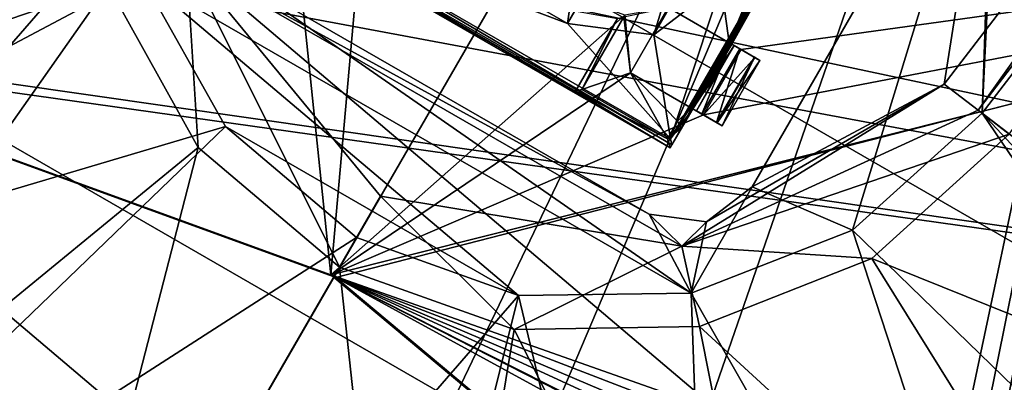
# Model space of a CAD drawing. Header units: millimetres. Extents: x -78 to 78, y -78 to 78.
# Tile 418 of 449: x 29.17 to 35.69, y 53.43 to 55.83. Entities that reach past the tile are written whole.
import ezdxf

# ---------------------------------------------------------------- set-up
doc = ezdxf.new("R2010")
doc.units = ezdxf.units.MM
doc.header["$LTSCALE"] = 41.718519
for name, color, linetype in [('10', 7, 'CONTINUOUS'), ('1096', 7, 'CONTINUOUS'), ('1145', 7, 'CONTINUOUS'), ('1169', 7, 'CONTINUOUS'), ('1210', 7, 'CONTINUOUS'), ('1213', 7, 'CONTINUOUS'), ('1265', 7, 'CONTINUOUS'), ('1280', 7, 'CONTINUOUS'), ('1284', 7, 'CONTINUOUS'), ('1298', 7, 'CONTINUOUS'), ('1318', 7, 'CONTINUOUS'), ('1745', 7, 'CONTINUOUS'), ('1769', 7, 'CONTINUOUS'), ('2677', 7, 'CONTINUOUS'), ('2689', 7, 'CONTINUOUS'), ('2690', 7, 'CONTINUOUS'), ('2695', 7, 'CONTINUOUS'), ('2696', 7, 'CONTINUOUS'), ('2704', 7, 'CONTINUOUS'), ('2705', 7, 'CONTINUOUS'), ('2720', 7, 'CONTINUOUS'), ('2721', 7, 'CONTINUOUS'), ('2724', 7, 'CONTINUOUS'), ('2730', 7, 'CONTINUOUS'), ('2731', 7, 'CONTINUOUS'), ('2736', 7, 'CONTINUOUS'), ('2737', 7, 'CONTINUOUS'), ('2738', 7, 'CONTINUOUS'), ('2740', 7, 'CONTINUOUS'), ('2741', 7, 'CONTINUOUS'), ('2746', 7, 'CONTINUOUS'), ('2749', 7, 'CONTINUOUS'), ('2751', 7, 'CONTINUOUS'), ('2754', 7, 'CONTINUOUS'), ('2759', 7, 'CONTINUOUS'), ('2768', 7, 'CONTINUOUS'), ('2780', 7, 'CONTINUOUS'), ('6', 7, 'CONTINUOUS')]:
    doc.layers.add(name, color=color, linetype=linetype)

msp = doc.modelspace()

# ---------------------------------------------------------------- linework, layer by layer
at = {"layer": '10', "linetype": 'CONTINUOUS'}
for points in [[(42.9717, 62.988, -2), (58.04, 49.4512, -2), (26.0369, 60.2711, -2), (42.9717, 62.988, -2)], [(25.319, 59.4449, -2), (26.0369, 60.2711, -2), (47.73, 52.73, -2), (25.319, 59.4449, -2)], [(26.0369, 60.2711, -2), (58.04, 49.4512, -2), (47.73, 52.73, -2), (26.0369, 60.2711, -2)], [(18.054, 59.0518, -2), (25.319, 59.4449, -2), (47.73, 52.73, -2), (18.054, 59.0518, -2)], [(24.5881, 57.0541, -2), (18.054, 59.0518, -2), (47.73, 52.73, -2), (24.5881, 57.0541, -2)], [(24.2957, 56.0978, -2), (24.5881, 57.0541, -2), (47.73, 52.73, -2), (24.2957, 56.0978, -2)], [(24.7212, 55.9677, -2), (24.2957, 56.0978, -2), (47.73, 52.73, -2), (24.7212, 55.9677, -2)], [(23.8526, 53.1265, -2), (24.7212, 55.9677, -2), (47.73, 52.73, -2), (23.8526, 53.1265, -2)]]:
    msp.add_3dface(points, dxfattribs=at)
at = {"layer": '1096', "color": 7, "linetype": 'CONTINUOUS'}
for points in [[(25.4525, 57.4048, 26.0387), (25.8492, 54.7303, 26.0387), (29.573, 57.2699, 23.3613), (25.4525, 57.4048, 26.0387)], [(25.8492, 54.7303, 26.0387), (29.7531, 56.0555, 23.3613), (29.573, 57.2699, 23.3613), (25.8492, 54.7303, 26.0387)], [(25.8492, 54.7303, 26.0387), (27.1626, 52.367, 26.0387), (29.7531, 56.0555, 23.3613), (25.8492, 54.7303, 26.0387)], [(27.1626, 52.367, 26.0387), (30.3495, 54.9824, 23.3613), (29.7531, 56.0555, 23.3613), (27.1626, 52.367, 26.0387)], [(38.9911, 52.5606, 26.0387), (35.7203, 55.0703, 23.3613), (34.8107, 54.2459, 23.3613), (38.9911, 52.5606, 26.0387)], [(27.1626, 52.367, 26.0387), (29.2242, 50.6178, 26.0387), (30.3495, 54.9824, 23.3613), (27.1626, 52.367, 26.0387)], [(29.2242, 50.6178, 26.0387), (31.2856, 54.1882, 23.3613), (30.3495, 54.9824, 23.3613), (29.2242, 50.6178, 26.0387)], [(36.9877, 50.7449, 26.0387), (34.8107, 54.2459, 23.3613), (33.6689, 53.7947, 23.3613), (36.9877, 50.7449, 26.0387)], [(36.9877, 50.7449, 26.0387), (38.9911, 52.5606, 26.0387), (34.8107, 54.2459, 23.3613), (36.9877, 50.7449, 26.0387)], [(29.2242, 50.6178, 26.0387), (31.7699, 49.707, 26.0387), (31.2856, 54.1882, 23.3613), (29.2242, 50.6178, 26.0387)], [(31.7699, 49.707, 26.0387), (32.4415, 53.7746, 23.3613), (31.2856, 54.1882, 23.3613), (31.7699, 49.707, 26.0387)], [(34.4732, 49.7512, 26.0387), (33.6689, 53.7947, 23.3613), (32.4415, 53.7746, 23.3613), (34.4732, 49.7512, 26.0387)], [(34.4732, 49.7512, 26.0387), (36.9877, 50.7449, 26.0387), (33.6689, 53.7947, 23.3613), (34.4732, 49.7512, 26.0387)], [(31.7699, 49.707, 26.0387), (34.4732, 49.7512, 26.0387), (32.4415, 53.7746, 23.3613), (31.7699, 49.707, 26.0387)]]:
    msp.add_3dface(points, dxfattribs=at)
at = {"layer": '1145', "color": 7, "linetype": 'CONTINUOUS'}
for points in [[(40.0294, 61.5807, 23.2), (35.2882, 55.4019, 23.2), (35.5135, 55.229, 23.2412), (40.0294, 61.5807, 23.2)], [(40.2799, 61.4399, 23.2413), (40.0294, 61.5807, 23.2), (35.5135, 55.229, 23.2412), (40.2799, 61.4399, 23.2413)], [(35.7203, 55.0703, 23.3613), (40.2799, 61.4399, 23.2413), (35.5135, 55.229, 23.2412), (35.7203, 55.0703, 23.3613)]]:
    msp.add_3dface(points, dxfattribs=at)
at = {"layer": '1169', "color": 7, "linetype": 'CONTINUOUS'}
for points in [[(30.3495, 54.9824, 23.3613), (30.2727, 56.2206, 23.2), (29.7531, 56.0555, 23.3613), (30.3495, 54.9824, 23.3613)], [(31.5579, 54.6599, 23.2), (30.2727, 56.2206, 23.2), (31.2856, 54.1882, 23.3613), (31.5579, 54.6599, 23.2)], [(31.2856, 54.1882, 23.3613), (30.2727, 56.2206, 23.2), (30.3495, 54.9824, 23.3613), (31.2856, 54.1882, 23.3613)], [(35.2882, 55.4019, 23.2), (33.5521, 54.3273, 23.2), (35.5135, 55.229, 23.2412), (35.2882, 55.4019, 23.2)], [(33.5521, 54.3273, 23.2), (35.7203, 55.0703, 23.3613), (35.5135, 55.229, 23.2412), (33.5521, 54.3273, 23.2)], [(35.7203, 55.0703, 23.3613), (33.5521, 54.3273, 23.2), (34.8107, 54.2459, 23.3613), (35.7203, 55.0703, 23.3613)], [(32.4415, 53.7746, 23.3613), (31.5579, 54.6599, 23.2), (31.2856, 54.1882, 23.3613), (32.4415, 53.7746, 23.3613)], [(33.5521, 54.3273, 23.2), (31.5579, 54.6599, 23.2), (32.4415, 53.7746, 23.3613), (33.5521, 54.3273, 23.2)], [(33.6689, 53.7947, 23.3613), (33.5521, 54.3273, 23.2), (32.4415, 53.7746, 23.3613), (33.6689, 53.7947, 23.3613)], [(34.8107, 54.2459, 23.3613), (33.5521, 54.3273, 23.2), (33.6689, 53.7947, 23.3613), (34.8107, 54.2459, 23.3613)]]:
    msp.add_3dface(points, dxfattribs=at)
at = {"layer": '1210', "color": 7, "linetype": 'CONTINUOUS'}
for points in [[(40.0294, 61.5807, 23.2), (35.6187, 57.4933, 23.2), (35.2882, 55.4019, 23.2), (40.0294, 61.5807, 23.2)], [(35.6187, 57.4933, 23.2), (34.0187, 54.722, 23.2), (35.2882, 55.4019, 23.2), (35.6187, 57.4933, 23.2)], [(33.3356, 54.539, 23.2), (30.5644, 56.139, 23.2), (30.2727, 56.2206, 23.2), (33.3356, 54.539, 23.2)], [(33.5521, 54.3273, 23.2), (33.3356, 54.539, 23.2), (30.2727, 56.2206, 23.2), (33.5521, 54.3273, 23.2)], [(31.5579, 54.6599, 23.2), (33.5521, 54.3273, 23.2), (30.2727, 56.2206, 23.2), (31.5579, 54.6599, 23.2)], [(35.2882, 55.4019, 23.2), (33.715, 54.4891, 23.2), (33.5521, 54.3273, 23.2), (35.2882, 55.4019, 23.2)], [(34.0187, 54.722, 23.2), (33.715, 54.4891, 23.2), (35.2882, 55.4019, 23.2), (34.0187, 54.722, 23.2)], [(33.715, 54.4891, 23.2), (33.3356, 54.539, 23.2), (33.5521, 54.3273, 23.2), (33.715, 54.4891, 23.2)]]:
    msp.add_3dface(points, dxfattribs=at)
at = {"layer": '1213', "color": 7, "linetype": 'CONTINUOUS'}
for points in [[(25.0055, 53.4803, 23.7), (24.266, 56.0856, 23.7), (29.9723, 56.1174, 22.2), (25.0055, 53.4803, 23.7)], [(30.5306, 55.12, 22.2), (25.0055, 53.4803, 23.7), (29.9723, 56.1174, 22.2), (30.5306, 55.12, 22.2)], [(35.5403, 55.2085, 22.2), (38.741, 50.4883, 23.7), (34.6829, 54.4339, 22.2), (35.5403, 55.2085, 22.2)], [(39.2871, 51.1999, 23.6629), (38.741, 50.4883, 23.7), (35.5403, 55.2085, 22.2), (39.2871, 51.1999, 23.6629)], [(39.8345, 51.9134, 23.6504), (39.2871, 51.1999, 23.6629), (35.5403, 55.2085, 22.2), (39.8345, 51.9134, 23.6504)], [(26.4959, 51.2303, 23.7), (25.0055, 53.4803, 23.7), (30.5306, 55.12, 22.2), (26.4959, 51.2303, 23.7)], [(31.3991, 54.3848, 22.2), (26.4959, 51.2303, 23.7), (30.5306, 55.12, 22.2), (31.3991, 54.3848, 22.2)], [(34.6829, 54.4339, 22.2), (36.4386, 49.0578, 23.7), (33.6129, 54.0155, 22.2), (34.6829, 54.4339, 22.2)], [(38.741, 50.4883, 23.7), (36.4386, 49.0578, 23.7), (34.6829, 54.4339, 22.2), (38.741, 50.4883, 23.7)], [(28.6004, 49.5371, 23.7), (26.4959, 51.2303, 23.7), (31.3991, 54.3848, 22.2), (28.6004, 49.5371, 23.7)], [(32.47, 54.0002, 22.2), (28.6004, 49.5371, 23.7), (31.3991, 54.3848, 22.2), (32.47, 54.0002, 22.2)], [(31.119, 48.5612, 23.7), (28.6004, 49.5371, 23.7), (32.47, 54.0002, 22.2), (31.119, 48.5612, 23.7)], [(33.8127, 48.3956, 23.7), (31.119, 48.5612, 23.7), (32.47, 54.0002, 22.2), (33.8127, 48.3956, 23.7)], [(33.6129, 54.0155, 22.2), (33.8127, 48.3956, 23.7), (32.47, 54.0002, 22.2), (33.6129, 54.0155, 22.2)], [(36.4386, 49.0578, 23.7), (33.8127, 48.3956, 23.7), (33.6129, 54.0155, 22.2), (36.4386, 49.0578, 23.7)]]:
    msp.add_3dface(points, dxfattribs=at)
at = {"layer": '1265', "color": 7, "linetype": 'CONTINUOUS'}
msp.add_3dface([(39.4445, 60.2966, 22.2), (39.8345, 51.9134, 23.6504), (35.5403, 55.2085, 22.2), (39.4445, 60.2966, 22.2)], dxfattribs=at)
at = {"layer": '1280', "color": 7, "linetype": 'CONTINUOUS'}
for points in [[(33.3356, 54.539, 22.2), (30.5644, 56.139, 22.2), (33.3356, 54.539, 23.2), (33.3356, 54.539, 22.2)], [(33.3356, 54.539, 23.2), (30.5644, 56.139, 22.2), (30.5644, 56.139, 23.2), (33.3356, 54.539, 23.2)]]:
    msp.add_3dface(points, dxfattribs=at)
at = {"layer": '1284', "color": 7, "linetype": 'CONTINUOUS'}
for points in [[(39.4445, 60.2966, 22.2), (35.5403, 55.2085, 22.2), (35.6686, 57.8727, 22.2), (39.4445, 60.2966, 22.2)], [(35.6686, 57.8727, 22.2), (35.5403, 55.2085, 22.2), (35.6187, 57.4933, 22.2), (35.6686, 57.8727, 22.2)], [(34.6829, 54.4339, 22.2), (34.0187, 54.722, 22.2), (35.6187, 57.4933, 22.2), (34.6829, 54.4339, 22.2)], [(35.5403, 55.2085, 22.2), (34.6829, 54.4339, 22.2), (35.6187, 57.4933, 22.2), (35.5403, 55.2085, 22.2)], [(33.6129, 54.0155, 22.2), (29.9723, 56.1174, 22.2), (30.5644, 56.139, 22.2), (33.6129, 54.0155, 22.2)], [(33.3356, 54.539, 22.2), (33.6129, 54.0155, 22.2), (30.5644, 56.139, 22.2), (33.3356, 54.539, 22.2)], [(33.6129, 54.0155, 22.2), (32.47, 54.0002, 22.2), (29.9723, 56.1174, 22.2), (33.6129, 54.0155, 22.2)], [(32.47, 54.0002, 22.2), (30.5306, 55.12, 22.2), (29.9723, 56.1174, 22.2), (32.47, 54.0002, 22.2)], [(32.47, 54.0002, 22.2), (31.3991, 54.3848, 22.2), (30.5306, 55.12, 22.2), (32.47, 54.0002, 22.2)], [(34.6829, 54.4339, 22.2), (33.6129, 54.0155, 22.2), (34.0187, 54.722, 22.2), (34.6829, 54.4339, 22.2)], [(34.0187, 54.722, 22.2), (33.6129, 54.0155, 22.2), (33.715, 54.4891, 22.2), (34.0187, 54.722, 22.2)], [(33.715, 54.4891, 22.2), (33.6129, 54.0155, 22.2), (33.3356, 54.539, 22.2), (33.715, 54.4891, 22.2)]]:
    msp.add_3dface(points, dxfattribs=at)
at = {"layer": '1298', "color": 7, "linetype": 'CONTINUOUS'}
for points in [[(34.0187, 54.722, 22.2), (33.715, 54.4891, 22.2), (34.0187, 54.722, 23.2), (34.0187, 54.722, 22.2)], [(34.0187, 54.722, 23.2), (33.715, 54.4891, 22.2), (33.715, 54.4891, 23.2), (34.0187, 54.722, 23.2)], [(33.715, 54.4891, 22.2), (33.3356, 54.539, 22.2), (33.715, 54.4891, 23.2), (33.715, 54.4891, 22.2)], [(33.715, 54.4891, 23.2), (33.3356, 54.539, 22.2), (33.3356, 54.539, 23.2), (33.715, 54.4891, 23.2)]]:
    msp.add_3dface(points, dxfattribs=at)
at = {"layer": '1318', "color": 7, "linetype": 'CONTINUOUS'}
for points in [[(35.6187, 57.4933, 22.2), (34.0187, 54.722, 22.2), (35.6187, 57.4933, 23.2), (35.6187, 57.4933, 22.2)], [(34.0187, 54.722, 22.2), (34.0187, 54.722, 23.2), (35.6187, 57.4933, 23.2), (34.0187, 54.722, 22.2)]]:
    msp.add_3dface(points, dxfattribs=at)
at = {"layer": '1745', "linetype": 'CONTINUOUS'}
for points in [[(38.1672, 66.1075, 28.7), (15.8595, 74.6681, 28.7), (24.936, 50.8549, 28.7), (38.1672, 66.1075, 28.7)], [(25.8862, 44.8362, 28.7), (38.1672, 66.1075, 28.7), (24.936, 50.8549, 28.7), (25.8862, 44.8362, 28.7)], [(27.8378, 44.5353, 28.7), (38.1672, 66.1075, 28.7), (25.8862, 44.8362, 28.7), (27.8378, 44.5353, 28.7)], [(29.4813, 45.6296, 28.7), (38.1672, 66.1075, 28.7), (27.8378, 44.5353, 28.7), (29.4813, 45.6296, 28.7)], [(31.5738, 47.0227, 28.7), (38.1672, 66.1075, 28.7), (29.4813, 45.6296, 28.7), (31.5738, 47.0227, 28.7)], [(34.058, 46.6396, 28.7), (38.1672, 66.1075, 28.7), (31.5738, 47.0227, 28.7), (34.058, 46.6396, 28.7)], [(34.2265, 46.5358, 28.7), (38.1672, 66.1075, 28.7), (34.058, 46.6396, 28.7), (34.2265, 46.5358, 28.7)], [(34.3888, 46.4226, 28.7), (38.1672, 66.1075, 28.7), (34.2265, 46.5358, 28.7), (34.3888, 46.4226, 28.7)], [(48.0589, 59.3063, 28.7), (38.1672, 66.1075, 28.7), (34.3888, 46.4226, 28.7), (48.0589, 59.3063, 28.7)], [(42.4108, 39.2292, 28.7), (48.0589, 59.3063, 28.7), (34.3888, 46.4226, 28.7), (42.4108, 39.2292, 28.7)]]:
    msp.add_3dface(points, dxfattribs=at)
at = {"layer": '1769', "linetype": 'CONTINUOUS'}
for points in [[(25.5201, 60.256, 26.2), (28.5654, 67.6081, 26.2), (39.4232, 52.229, 26.2), (25.5201, 60.256, 26.2)], [(28.5654, 67.6081, 26.2), (44.2676, 58.5425, 26.2), (39.4232, 52.229, 26.2), (28.5654, 67.6081, 26.2)], [(25.5201, 60.256, 26.2), (37.2762, 50.2838, 26.2), (24.9089, 57.424, 26.2), (25.5201, 60.256, 26.2)], [(25.5201, 60.256, 26.2), (39.4232, 52.229, 26.2), (37.2762, 50.2838, 26.2), (25.5201, 60.256, 26.2)], [(37.2762, 50.2838, 26.2), (34.5772, 49.2171, 26.2), (24.9089, 57.424, 26.2), (37.2762, 50.2838, 26.2)], [(34.5772, 49.2171, 26.2), (25.3347, 54.5532, 26.2), (24.9089, 57.424, 26.2), (34.5772, 49.2171, 26.2)], [(34.5772, 49.2171, 26.2), (31.6832, 49.1694, 26.2), (25.3347, 54.5532, 26.2), (34.5772, 49.2171, 26.2)], [(31.6832, 49.1694, 26.2), (26.7404, 52.0231, 26.2), (25.3347, 54.5532, 26.2), (31.6832, 49.1694, 26.2)]]:
    msp.add_3dface(points, dxfattribs=at)
at = {"layer": '2677', "linetype": 'CONTINUOUS'}
for points in [[(33.4763, 55.0384, 23.47), (35.0734, 57.8046, 23.47), (33.82, 56.0779, 23.47), (33.4763, 55.0384, 23.47)], [(30.9266, 56.5105, 23.47), (33.4763, 55.0384, 23.47), (32.7955, 55.8034, 23.47), (30.9266, 56.5105, 23.47)], [(31.9295, 56.3034, 23.47), (30.9266, 56.5105, 23.47), (32.7955, 55.8034, 23.47), (31.9295, 56.3034, 23.47)], [(33.3665, 55.729, 23.47), (33.4763, 55.0384, 23.47), (33.82, 56.0779, 23.47), (33.3665, 55.729, 23.47)], [(32.7955, 55.8034, 23.47), (33.4763, 55.0384, 23.47), (33.3665, 55.729, 23.47), (32.7955, 55.8034, 23.47)]]:
    msp.add_3dface(points, dxfattribs=at)
at = {"layer": '2689', "linetype": 'CONTINUOUS'}
for points in [[(31.9295, 56.3034, 23.47), (32.7955, 55.8034, 23.47), (33.1795, 58.4685, 23.47), (31.9295, 56.3034, 23.47)], [(32.7955, 55.8034, 23.47), (34.0455, 57.9685, 23.47), (33.1795, 58.4685, 23.47), (32.7955, 55.8034, 23.47)], [(32.7955, 55.8034, 23.47), (33.3665, 55.729, 23.47), (34.0455, 57.9685, 23.47), (32.7955, 55.8034, 23.47)], [(33.3665, 55.729, 23.47), (34.3945, 57.5149, 23.47), (34.0455, 57.9685, 23.47), (33.3665, 55.729, 23.47)], [(33.3665, 55.729, 23.47), (33.82, 56.0779, 23.47), (34.3945, 57.5149, 23.47), (33.3665, 55.729, 23.47)]]:
    msp.add_3dface(points, dxfattribs=at)
at = {"layer": '2690', "linetype": 'CONTINUOUS'}
for points in [[(30.9266, 56.5105, 23.47), (30.8885, 56.5003, 22.67), (33.4866, 55.0002, 22.6691), (30.9266, 56.5105, 23.47)], [(30.9266, 56.5105, 23.47), (33.4866, 55.0002, 22.6691), (33.4763, 55.0384, 23.47), (30.9266, 56.5105, 23.47)]]:
    msp.add_3dface(points, dxfattribs=at)
at = {"layer": '2695', "linetype": 'CONTINUOUS'}
for points in [[(33.8662, 55.676, 21.845), (33.4627, 55.909, 21.845), (33.7627, 56.4286, 21.845), (33.8662, 55.676, 21.845)], [(33.9825, 55.9553, 21.845), (33.8662, 55.676, 21.845), (33.7627, 56.4286, 21.845), (33.9825, 55.9553, 21.845)], [(33.1678, 55.8483, 21.845), (33.4627, 55.909, 21.845), (33.2127, 55.4759, 21.845), (33.1678, 55.8483, 21.845)], [(33.1678, 55.8483, 21.845), (33.2127, 55.4759, 21.845), (32.8897, 55.3665, 21.845), (33.1678, 55.8483, 21.845)], [(33.2127, 55.4759, 21.845), (33.4581, 55.0383, 21.845), (32.8897, 55.3665, 21.845), (33.2127, 55.4759, 21.845)], [(33.616, 55.2431, 21.845), (33.5238, 55.1565, 21.845), (33.2127, 55.4759, 21.845), (33.616, 55.2431, 21.845)], [(33.5238, 55.1565, 21.845), (33.4581, 55.0383, 21.845), (33.2127, 55.4759, 21.845), (33.5238, 55.1565, 21.845)]]:
    msp.add_3dface(points, dxfattribs=at)
at = {"layer": '2696', "linetype": 'CONTINUOUS'}
for points in [[(35.0734, 57.8046, 23.47), (33.4763, 55.0384, 23.47), (34.9741, 57.5767, 22.6698), (35.0734, 57.8046, 23.47)], [(34.9741, 57.5767, 22.6698), (33.4763, 55.0384, 23.47), (34.7241, 57.1437, 22.6698), (34.9741, 57.5767, 22.6698)], [(34.7241, 57.1437, 22.6698), (33.4763, 55.0384, 23.47), (34.4241, 56.6241, 22.6698), (34.7241, 57.1437, 22.6698)], [(34.4241, 56.6241, 22.6698), (33.4763, 55.0384, 23.47), (34.1741, 56.1911, 22.6698), (34.4241, 56.6241, 22.6698)], [(34.1741, 56.1911, 22.6698), (33.4763, 55.0384, 23.47), (33.8741, 55.6715, 22.6698), (34.1741, 56.1911, 22.6698)], [(33.8741, 55.6715, 22.6698), (33.4763, 55.0384, 23.47), (33.6241, 55.2384, 22.6698), (33.8741, 55.6715, 22.6698)], [(33.4763, 55.0384, 23.47), (33.4866, 55.0002, 22.6691), (33.6241, 55.2384, 22.6698), (33.4763, 55.0384, 23.47)]]:
    msp.add_3dface(points, dxfattribs=at)
at = {"layer": '2704', "linetype": 'CONTINUOUS'}
for points in [[(31.2276, 54.1388, 21.67), (30.9551, 56.7794, 21.67), (10.8402, 61.5523, 21.67), (31.2276, 54.1388, 21.67)], [(31.4373, 56.5009, 21.67), (30.9551, 56.7794, 21.67), (31.2276, 54.1388, 21.67), (31.4373, 56.5009, 21.67)], [(46.5051, 48.7421, 21.67), (41.1445, 56.6312, 21.67), (31.2276, 54.1388, 21.67), (46.5051, 48.7421, 21.67)], [(41.1445, 56.6312, 21.67), (33.695, 55.1975, 21.67), (31.2276, 54.1388, 21.67), (41.1445, 56.6312, 21.67)], [(33.945, 55.6305, 21.67), (41.1445, 56.6312, 21.67), (33.4627, 55.909, 21.67), (33.945, 55.6305, 21.67)], [(41.1445, 56.6312, 21.67), (33.945, 55.6305, 21.67), (33.695, 55.1975, 21.67), (41.1445, 56.6312, 21.67)], [(33.174, 55.8588, 21.67), (31.4373, 56.5009, 21.67), (31.2276, 54.1388, 21.67), (33.174, 55.8588, 21.67)], [(33.4627, 55.909, 21.67), (33.174, 55.8588, 21.67), (33.2127, 55.4759, 21.67), (33.4627, 55.909, 21.67)], [(33.2127, 55.4759, 21.67), (33.174, 55.8588, 21.67), (31.2276, 54.1388, 21.67), (33.2127, 55.4759, 21.67)], [(33.695, 55.1975, 21.67), (33.2127, 55.4759, 21.67), (31.2276, 54.1388, 21.67), (33.695, 55.1975, 21.67)], [(46.5051, 48.7421, 21.67), (31.2276, 54.1388, 21.67), (46.1515, 48.3885, 21.67), (46.5051, 48.7421, 21.67)], [(45.7273, 47.9643, 21.67), (46.1515, 48.3885, 21.67), (31.2276, 54.1388, 21.67), (45.7273, 47.9643, 21.67)], [(45.3737, 47.6107, 21.67), (45.7273, 47.9643, 21.67), (31.2276, 54.1388, 21.67), (45.3737, 47.6107, 21.67)], [(45.3737, 47.6107, 21.67), (31.2276, 54.1388, 21.67), (44.9495, 47.1865, 21.67), (45.3737, 47.6107, 21.67)], [(44.5959, 46.8329, 21.67), (44.9495, 47.1865, 21.67), (31.2276, 54.1388, 21.67), (44.5959, 46.8329, 21.67)], [(47.837, 40.2223, 21.67), (44.5959, 46.8329, 21.67), (31.2276, 54.1388, 21.67), (47.837, 40.2223, 21.67)]]:
    msp.add_3dface(points, dxfattribs=at)
at = {"layer": '2705', "linetype": 'CONTINUOUS'}
for points in [[(33.945, 55.6305, 21.67), (33.4627, 55.909, 21.67), (33.4627, 55.909, 21.845), (33.945, 55.6305, 21.67)], [(34.0353, 55.5784, 21.7623), (33.945, 55.6305, 21.67), (33.4627, 55.909, 21.845), (34.0353, 55.5784, 21.7623)], [(33.8662, 55.676, 21.845), (34.0353, 55.5784, 21.7623), (33.4627, 55.909, 21.845), (33.8662, 55.676, 21.845)], [(33.8662, 55.676, 21.845), (33.8984, 55.6574, 22.1542), (34.0689, 55.559, 21.896), (33.8662, 55.676, 21.845)], [(34.0353, 55.5784, 21.7623), (33.8662, 55.676, 21.845), (34.0689, 55.559, 21.896), (34.0353, 55.5784, 21.7623)], [(33.8826, 55.6665, 22.4493), (33.8741, 55.6715, 22.6698), (34.0323, 55.5801, 22.5598), (33.8826, 55.6665, 22.4493)], [(34.0323, 55.5801, 22.5598), (33.8741, 55.6715, 22.6698), (33.9353, 55.6361, 22.652), (34.0323, 55.5801, 22.5598)], [(33.8984, 55.6574, 22.1542), (33.8826, 55.6665, 22.4493), (34.0689, 55.559, 22.421), (33.8984, 55.6574, 22.1542)], [(34.0689, 55.559, 22.421), (33.8826, 55.6665, 22.4493), (34.0323, 55.5801, 22.5598), (34.0689, 55.559, 22.421)], [(34.0689, 55.559, 21.896), (33.8984, 55.6574, 22.1542), (34.0689, 55.559, 22.421), (34.0689, 55.559, 21.896)]]:
    msp.add_3dface(points, dxfattribs=at)
at = {"layer": '2720', "linetype": 'CONTINUOUS'}
for points in [[(10.8681, 61.5473, 20.074), (41.111, 56.6556, 20.074), (31.2617, 54.1192, 20.074), (10.8681, 61.5473, 20.074)], [(41.111, 56.6556, 20.074), (56.5926, 41.1966, 20.074), (31.2617, 54.1192, 20.074), (41.111, 56.6556, 20.074)], [(31.2617, 54.1192, 20.074), (56.5926, 41.1966, 20.074), (47.8792, 40.1721, 20.074), (31.2617, 54.1192, 20.074)]]:
    msp.add_3dface(points, dxfattribs=at)
at = {"layer": '2721', "linetype": 'CONTINUOUS'}
for points in [[(33.6241, 55.2384, 22.6698), (33.4866, 55.0002, 22.6691), (33.6241, 55.2384, 22.4493), (33.6241, 55.2384, 22.6698)], [(33.4866, 55.0002, 22.6691), (33.5485, 55.1089, 22.46), (33.6241, 55.2384, 22.4493), (33.4866, 55.0002, 22.6691)], [(33.4866, 55.0002, 22.6691), (33.4741, 54.9786, 22.47), (33.5485, 55.1089, 22.46), (33.4866, 55.0002, 22.6691)]]:
    msp.add_3dface(points, dxfattribs=at)
at = {"layer": '2724', "linetype": 'CONTINUOUS'}
for points in [[(30.8885, 56.5003, 22.67), (30.876, 56.4786, 22.47), (33.4741, 54.9786, 22.47), (30.8885, 56.5003, 22.67)], [(33.4866, 55.0002, 22.6691), (30.8885, 56.5003, 22.67), (33.4741, 54.9786, 22.47), (33.4866, 55.0002, 22.6691)]]:
    msp.add_3dface(points, dxfattribs=at)
at = {"layer": '2730', "linetype": 'CONTINUOUS'}
for points in [[(33.8741, 55.6715, 22.6698), (33.6241, 55.2384, 22.6698), (33.6853, 55.2031, 22.652), (33.8741, 55.6715, 22.6698)], [(33.9353, 55.6361, 22.652), (33.8741, 55.6715, 22.6698), (33.6853, 55.2031, 22.652), (33.9353, 55.6361, 22.652)]]:
    msp.add_3dface(points, dxfattribs=at)
at = {"layer": '2731', "linetype": 'CONTINUOUS'}
for points in [[(33.2127, 55.4759, 21.67), (33.695, 55.1975, 21.67), (33.7853, 55.1454, 21.7623), (33.2127, 55.4759, 21.67)], [(33.2127, 55.4759, 21.845), (33.2127, 55.4759, 21.67), (33.7853, 55.1454, 21.7623), (33.2127, 55.4759, 21.845)], [(33.616, 55.2431, 21.845), (33.2127, 55.4759, 21.845), (33.7853, 55.1454, 21.7623), (33.616, 55.2431, 21.845)], [(33.6484, 55.2244, 22.1557), (33.616, 55.2431, 21.845), (33.8189, 55.1259, 21.896), (33.6484, 55.2244, 22.1557)], [(33.8189, 55.1259, 21.896), (33.616, 55.2431, 21.845), (33.7853, 55.1454, 21.7623), (33.8189, 55.1259, 21.896)], [(33.6241, 55.2384, 22.4493), (33.6484, 55.2244, 22.1557), (33.8189, 55.1259, 22.421), (33.6241, 55.2384, 22.4493)], [(33.6241, 55.2384, 22.6698), (33.6241, 55.2384, 22.4493), (33.6853, 55.2031, 22.652), (33.6241, 55.2384, 22.6698)], [(33.6853, 55.2031, 22.652), (33.6241, 55.2384, 22.4493), (33.7824, 55.147, 22.5598), (33.6853, 55.2031, 22.652)], [(33.7824, 55.147, 22.5598), (33.6241, 55.2384, 22.4493), (33.8189, 55.1259, 22.421), (33.7824, 55.147, 22.5598)], [(33.8189, 55.1259, 22.421), (33.6484, 55.2244, 22.1557), (33.8189, 55.1259, 21.896), (33.8189, 55.1259, 22.421)]]:
    msp.add_3dface(points, dxfattribs=at)
at = {"layer": '2736', "linetype": 'CONTINUOUS'}
for points in [[(33.4741, 54.9786, 22.47), (30.876, 56.4786, 22.47), (32.8491, 55.3556, 22.27), (33.4741, 54.9786, 22.47)], [(32.8491, 55.3556, 22.27), (30.876, 56.4786, 22.47), (31.5149, 56.1259, 22.27), (32.8491, 55.3556, 22.27)], [(32.8897, 55.3665, 21.845), (33.4581, 55.0383, 21.845), (32.8491, 55.3556, 22.27), (32.8897, 55.3665, 21.845)], [(33.4581, 55.0383, 21.845), (33.4741, 54.9786, 22.47), (32.8491, 55.3556, 22.27), (33.4581, 55.0383, 21.845)]]:
    msp.add_3dface(points, dxfattribs=at)
at = {"layer": '2737', "linetype": 'CONTINUOUS'}
for points in [[(31.2276, 54.1388, 21.67), (10.8402, 61.5523, 21.67), (10.8681, 61.5473, 20.074), (31.2276, 54.1388, 21.67)], [(31.2276, 54.1388, 21.67), (10.8681, 61.5473, 20.074), (31.2617, 54.1192, 20.074), (31.2276, 54.1388, 21.67)], [(47.837, 40.2223, 21.67), (31.2276, 54.1388, 21.67), (31.2617, 54.1192, 20.074), (47.837, 40.2223, 21.67)], [(47.837, 40.2223, 21.67), (31.2617, 54.1192, 20.074), (47.8792, 40.1721, 20.074), (47.837, 40.2223, 21.67)]]:
    msp.add_3dface(points, dxfattribs=at)
at = {"layer": '2738', "linetype": 'CONTINUOUS'}
for points in [[(33.4627, 55.909, 21.67), (33.2127, 55.4759, 21.67), (33.4627, 55.909, 21.845), (33.4627, 55.909, 21.67)], [(33.4627, 55.909, 21.845), (33.2127, 55.4759, 21.67), (33.2127, 55.4759, 21.845), (33.4627, 55.909, 21.845)]]:
    msp.add_3dface(points, dxfattribs=at)
at = {"layer": '2740', "linetype": 'CONTINUOUS'}
for points in [[(34.1741, 56.1911, 22.6698), (33.8741, 55.6715, 22.6698), (34.1741, 56.1911, 22.4493), (34.1741, 56.1911, 22.6698)], [(33.8741, 55.6715, 22.6698), (33.8826, 55.6665, 22.4493), (34.1741, 56.1911, 22.4493), (33.8741, 55.6715, 22.6698)]]:
    msp.add_3dface(points, dxfattribs=at)
at = {"layer": '2741', "linetype": 'CONTINUOUS'}
for points in [[(33.9353, 55.6361, 22.652), (33.6853, 55.2031, 22.652), (33.7824, 55.147, 22.5598), (33.9353, 55.6361, 22.652)], [(34.0323, 55.5801, 22.5598), (33.9353, 55.6361, 22.652), (33.7824, 55.147, 22.5598), (34.0323, 55.5801, 22.5598)], [(34.0323, 55.5801, 22.5598), (33.7824, 55.147, 22.5598), (33.8189, 55.1259, 22.421), (34.0323, 55.5801, 22.5598)], [(34.0689, 55.559, 22.421), (34.0323, 55.5801, 22.5598), (33.8189, 55.1259, 22.421), (34.0689, 55.559, 22.421)]]:
    msp.add_3dface(points, dxfattribs=at)
at = {"layer": '2746', "linetype": 'CONTINUOUS'}
msp.add_3dface([(33.1272, 55.8374, 22.27), (32.8491, 55.3556, 22.27), (31.5149, 56.1259, 22.27), (33.1272, 55.8374, 22.27)], dxfattribs=at)
at = {"layer": '2749', "linetype": 'CONTINUOUS'}
for points in [[(33.8662, 55.676, 21.845), (33.7707, 55.4424, 21.9003), (33.8984, 55.6574, 22.1542), (33.8662, 55.676, 21.845)], [(33.6241, 55.2384, 22.4493), (33.8826, 55.6665, 22.4493), (33.8984, 55.6574, 22.1542), (33.6241, 55.2384, 22.4493)], [(33.6241, 55.2384, 22.4493), (33.8984, 55.6574, 22.1542), (33.6484, 55.2244, 22.1557), (33.6241, 55.2384, 22.4493)], [(33.8984, 55.6574, 22.1542), (33.7707, 55.4424, 21.9003), (33.6484, 55.2244, 22.1557), (33.8984, 55.6574, 22.1542)], [(33.7707, 55.4424, 21.9003), (33.616, 55.2431, 21.845), (33.6484, 55.2244, 22.1557), (33.7707, 55.4424, 21.9003)]]:
    msp.add_3dface(points, dxfattribs=at)
at = {"layer": '2751', "linetype": 'CONTINUOUS'}
for points in [[(34.1741, 56.1911, 22.4493), (33.8826, 55.6665, 22.4493), (34.166, 56.1957, 21.845), (34.1741, 56.1911, 22.4493)], [(34.166, 56.1957, 21.845), (33.8826, 55.6665, 22.4493), (33.9825, 55.9553, 21.845), (34.166, 56.1957, 21.845)], [(33.9825, 55.9553, 21.845), (33.8826, 55.6665, 22.4493), (33.8662, 55.676, 21.845), (33.9825, 55.9553, 21.845)], [(33.6241, 55.2384, 22.4493), (33.616, 55.2431, 21.845), (33.8662, 55.676, 21.845), (33.6241, 55.2384, 22.4493)], [(33.8826, 55.6665, 22.4493), (33.6241, 55.2384, 22.4493), (33.8662, 55.676, 21.845), (33.8826, 55.6665, 22.4493)], [(33.5238, 55.1565, 21.845), (33.616, 55.2431, 21.845), (33.5485, 55.1089, 22.46), (33.5238, 55.1565, 21.845)], [(33.5485, 55.1089, 22.46), (33.616, 55.2431, 21.845), (33.6241, 55.2384, 22.4493), (33.5485, 55.1089, 22.46)], [(33.4581, 55.0383, 21.845), (33.5238, 55.1565, 21.845), (33.5485, 55.1089, 22.46), (33.4581, 55.0383, 21.845)], [(33.4741, 54.9786, 22.47), (33.4581, 55.0383, 21.845), (33.5485, 55.1089, 22.46), (33.4741, 54.9786, 22.47)]]:
    msp.add_3dface(points, dxfattribs=at)
at = {"layer": '2754', "linetype": 'CONTINUOUS'}
for points in [[(34.0689, 55.559, 21.896), (34.0689, 55.559, 22.421), (33.8189, 55.1259, 21.896), (34.0689, 55.559, 21.896)], [(34.0689, 55.559, 22.421), (33.8189, 55.1259, 22.421), (33.8189, 55.1259, 21.896), (34.0689, 55.559, 22.421)]]:
    msp.add_3dface(points, dxfattribs=at)
at = {"layer": '2759', "linetype": 'CONTINUOUS'}
for points in [[(33.1272, 55.8374, 22.27), (32.8897, 55.3665, 21.845), (32.8491, 55.3556, 22.27), (33.1272, 55.8374, 22.27)], [(33.1272, 55.8374, 22.27), (33.1678, 55.8483, 21.845), (32.8897, 55.3665, 21.845), (33.1272, 55.8374, 22.27)]]:
    msp.add_3dface(points, dxfattribs=at)
at = {"layer": '2768', "linetype": 'CONTINUOUS'}
for points in [[(33.695, 55.1975, 21.67), (33.945, 55.6305, 21.67), (34.0353, 55.5784, 21.7623), (33.695, 55.1975, 21.67)], [(33.695, 55.1975, 21.67), (34.0353, 55.5784, 21.7623), (33.7853, 55.1454, 21.7623), (33.695, 55.1975, 21.67)], [(34.0353, 55.5784, 21.7623), (34.0689, 55.559, 21.896), (33.7853, 55.1454, 21.7623), (34.0353, 55.5784, 21.7623)], [(34.0689, 55.559, 21.896), (33.8189, 55.1259, 21.896), (33.7853, 55.1454, 21.7623), (34.0689, 55.559, 21.896)]]:
    msp.add_3dface(points, dxfattribs=at)
at = {"layer": '2780', "linetype": 'CONTINUOUS'}
msp.add_3dface([(33.8662, 55.676, 21.845), (33.616, 55.2431, 21.845), (33.7707, 55.4424, 21.9003), (33.8662, 55.676, 21.845)], dxfattribs=at)
at = {"layer": '6', "linetype": 'CONTINUOUS'}
for points in [[(24.5881, 57.0541), (23.4619, 53.3708), (40.1574, 64.0534), (24.5881, 57.0541)], [(23.4619, 53.3708), (47.73, 51.48), (40.1574, 64.0534), (23.4619, 53.3708)]]:
    msp.add_3dface(points, dxfattribs=at)

doc.saveas('drawing.dxf')
